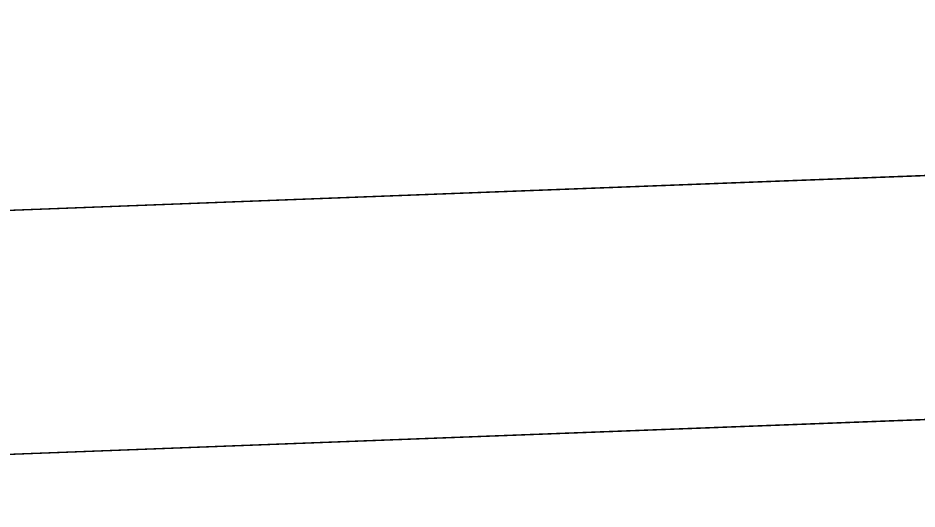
# Model space of a CAD drawing. Extents: x 1131015 to 1136271, y 133453 to 174329.
# Drawn here: x 1132331.086 to 1132332.008, y 159680.915 to 159681.418 of the extents above; entities that cross this region are included whole.
import ezdxf

# ---------------------------------------------------------------- set-up
doc = ezdxf.new("R2010")
doc.units = 0
for name, color, linetype in [('DESIGN - EARTHWORK - Shapes', 7, 'Continuous'), ('SURVEY - GROUND - Bottom of Topsoil Layer', 7, 'Continuous'), ('SURVEY - GROUND - Top of Ground', 7, 'Continuous')]:
    doc.layers.add(name, color=color, linetype=linetype)

msp = doc.modelspace()

# ---------------------------------------------------------------- linework, layer by layer
at = {"layer": 'DESIGN - EARTHWORK - Shapes'}
for points in [[(1132324.4556, 159680.94871), (1132324.0566, 159680.9527), (1132329.40342, 159681.15747), (1132336.26073, 159681.41835), (1132336.26073, 159681.16835), (1132329.40342, 159680.90747), (1132328.7729, 159680.88332), (1132328.4556, 159680.90871)], [(1132336.26073, 159681.16835), (1132336.26073, 159681.41835), (1132329.40342, 159681.15747), (1132324.0566, 159680.9527), (1132324.4556, 159680.94871), (1132328.4556, 159680.90871), (1132328.7729, 159680.88332), (1132329.40342, 159680.90747)], [(1132336.26073, 159681.16835), (1132336.26073, 159681.41835), (1132329.40342, 159681.15747), (1132324.0566, 159680.9527), (1132324.4556, 159680.94871), (1132328.4556, 159680.90871), (1132328.7729, 159680.88332), (1132329.40342, 159680.90747)], [(1132324.4556, 159680.94871), (1132324.0566, 159680.9527), (1132329.40342, 159681.15747), (1132336.26073, 159681.41835), (1132336.26073, 159681.16835), (1132329.40342, 159680.90747), (1132328.7729, 159680.88332), (1132328.4556, 159680.90871)], [(1132324.0566, 159680.9527), (1132329.40342, 159681.15747), (1132336.26073, 159681.41835), (1132336.26073, 159681.16835), (1132329.40342, 159680.90747), (1132328.7729, 159680.88332), (1132328.4556, 159680.90871), (1132324.4556, 159680.94871)], [(1132328.4556, 159680.90871), (1132324.4556, 159680.94871), (1132324.0566, 159680.9527), (1132329.40342, 159681.15747), (1132336.26073, 159681.41835), (1132336.26073, 159681.16835), (1132329.40342, 159680.90747), (1132328.7729, 159680.88332)], [(1132328.4556, 159680.90871), (1132324.4556, 159680.94871), (1132324.0566, 159680.9527), (1132329.40342, 159681.15747), (1132336.26073, 159681.41835), (1132336.26073, 159681.16835), (1132329.40342, 159680.90747), (1132328.7729, 159680.88332)], [(1132328.4556, 159680.90871), (1132324.4556, 159680.94871), (1132324.0566, 159680.9527), (1132329.40342, 159681.15747), (1132336.26073, 159681.41835), (1132336.26073, 159681.16835), (1132329.40342, 159680.90747), (1132328.7729, 159680.88332)], [(1132328.4556, 159680.90871), (1132324.4556, 159680.94871), (1132324.0566, 159680.9527), (1132329.40342, 159681.15747), (1132336.26073, 159681.41835), (1132336.26073, 159681.16835), (1132329.40342, 159680.90747), (1132328.7729, 159680.88332)], [(1132328.7729, 159680.88332), (1132328.4556, 159680.90871), (1132324.4556, 159680.94871), (1132324.0566, 159680.9527), (1132329.40342, 159681.15747), (1132336.26073, 159681.41835), (1132336.26073, 159681.16835), (1132329.40342, 159680.90747)], [(1132328.7729, 159680.88332), (1132328.4556, 159680.90871), (1132324.4556, 159680.94871), (1132324.0566, 159680.9527), (1132329.40342, 159681.15747), (1132336.26073, 159681.41835), (1132336.26073, 159681.16835), (1132329.40342, 159680.90747)], [(1132328.7729, 159680.88332), (1132328.4556, 159680.90871), (1132324.4556, 159680.94871), (1132324.0566, 159680.9527), (1132329.40342, 159681.15747), (1132336.26073, 159681.41835), (1132336.26073, 159681.16835), (1132329.40342, 159680.90747)], [(1132324.4556, 159680.94871), (1132324.0566, 159680.9527), (1132329.40342, 159681.15747), (1132336.26073, 159681.41835), (1132336.26073, 159681.16835), (1132329.40342, 159680.90747), (1132328.7729, 159680.88332), (1132328.4556, 159680.90871)], [(1132324.4556, 159680.94871), (1132324.0566, 159680.9527), (1132329.40342, 159681.15747), (1132336.26073, 159681.41835), (1132336.26073, 159681.16835), (1132329.40342, 159680.90747), (1132328.7729, 159680.88332), (1132328.4556, 159680.90871)], [(1132328.7729, 159680.88332), (1132328.4556, 159680.90871), (1132324.4556, 159680.94871), (1132324.0566, 159680.9527), (1132329.40342, 159681.15747), (1132336.26073, 159681.41835), (1132336.26073, 159681.16835), (1132329.40342, 159680.90747)], [(1132328.7729, 159680.88332), (1132328.4556, 159680.90871), (1132324.4556, 159680.94871), (1132324.0566, 159680.9527), (1132329.40342, 159681.15747), (1132336.26073, 159681.41835), (1132336.26073, 159681.16835), (1132329.40342, 159680.90747)], [(1132324.4556, 159680.94871), (1132324.0566, 159680.9527), (1132329.40342, 159681.15747), (1132336.26073, 159681.41835), (1132336.26073, 159681.16835), (1132329.40342, 159680.90747), (1132328.7729, 159680.88332), (1132328.4556, 159680.90871)], [(1132324.4556, 159680.94871), (1132324.0566, 159680.9527), (1132329.40342, 159681.15747), (1132336.26073, 159681.41835), (1132336.26073, 159681.16835), (1132329.40342, 159680.90747), (1132328.7729, 159680.88332), (1132328.4556, 159680.90871)]]:
    msp.add_lwpolyline(points, close=True, dxfattribs=at)
for points in [[(1132370.105, 159679.45014), (1132366.40428, 159677.6227), (1132362.18618, 159678.54941), (1132358.74087, 159679.62077), (1132356.30184, 159679.73133), (1132354.44166, 159679.96122), (1132354.44166, 159680.21122), (1132352.24237, 159680.40061), (1132345.8885, 159680.96222), (1132340.45561, 159681.2351), (1132337.62401, 159681.37733), (1132336.26073, 159681.41835), (1132336.26073, 159681.16835), (1132329.40342, 159680.90747), (1132328.7729, 159680.88332), (1132332.4556, 159680.58871), (1132340.4556, 159679.94871), (1132348.4556, 159679.30871), (1132352.4556, 159678.98871), (1132356.4556, 159678.66871), (1132358.4556, 159678.50871), (1132366.39677, 159676.52341), (1132370.4556, 159675.50871)], [(1132370.105, 159679.45014), (1132366.40428, 159677.6227), (1132362.18618, 159678.54941), (1132358.74087, 159679.62077), (1132356.30184, 159679.73133), (1132354.44166, 159679.96122), (1132354.44166, 159680.21122), (1132352.24237, 159680.40061), (1132345.8885, 159680.96222), (1132340.45561, 159681.2351), (1132337.62401, 159681.37733), (1132336.26073, 159681.41835), (1132336.26073, 159681.16835), (1132329.40342, 159680.90747), (1132328.7729, 159680.88332), (1132332.4556, 159680.58871), (1132340.4556, 159679.94871), (1132348.4556, 159679.30871), (1132352.4556, 159678.98871), (1132356.4556, 159678.66871), (1132358.4556, 159678.50871), (1132366.39677, 159676.52341), (1132370.4556, 159675.50871)], [(1132370.4556, 159675.50871), (1132366.39677, 159676.52341), (1132358.4556, 159678.50871), (1132356.4556, 159678.66871), (1132352.4556, 159678.98871), (1132348.4556, 159679.30871), (1132340.4556, 159679.94871), (1132332.4556, 159680.58871), (1132328.7729, 159680.88332), (1132329.40342, 159680.90747), (1132336.26073, 159681.16835), (1132336.26073, 159681.41835), (1132337.62401, 159681.37733), (1132340.45561, 159681.2351), (1132345.8885, 159680.96222), (1132352.24237, 159680.40061), (1132354.44166, 159680.21122), (1132354.44166, 159679.96122), (1132356.30184, 159679.73133), (1132358.74087, 159679.62077), (1132362.18618, 159678.54941), (1132366.40428, 159677.6227), (1132370.105, 159679.45014)], [(1132370.105, 159679.45014), (1132366.40428, 159677.6227), (1132362.18618, 159678.54941), (1132358.74087, 159679.62077), (1132356.30184, 159679.73133), (1132354.44166, 159679.96122), (1132354.44166, 159680.21122), (1132352.24237, 159680.40061), (1132345.8885, 159680.96222), (1132340.45561, 159681.2351), (1132337.62401, 159681.37733), (1132336.26073, 159681.41835), (1132336.26073, 159681.16835), (1132329.40342, 159680.90747), (1132328.7729, 159680.88332), (1132332.4556, 159680.58871), (1132340.4556, 159679.94871), (1132348.4556, 159679.30871), (1132352.4556, 159678.98871), (1132356.4556, 159678.66871), (1132358.4556, 159678.50871), (1132366.39677, 159676.52341), (1132370.4556, 159675.50871)], [(1132370.105, 159679.45014), (1132366.40428, 159677.6227), (1132362.18618, 159678.54941), (1132358.74087, 159679.62077), (1132356.30184, 159679.73133), (1132354.44166, 159679.96122), (1132354.44166, 159680.21122), (1132352.24237, 159680.40061), (1132345.8885, 159680.96222), (1132340.45561, 159681.2351), (1132337.62401, 159681.37733), (1132336.26073, 159681.41835), (1132336.26073, 159681.16835), (1132329.40342, 159680.90747), (1132328.7729, 159680.88332), (1132332.4556, 159680.58871), (1132340.4556, 159679.94871), (1132348.4556, 159679.30871), (1132352.4556, 159678.98871), (1132356.4556, 159678.66871), (1132358.4556, 159678.50871), (1132366.39677, 159676.52341), (1132370.4556, 159675.50871)], [(1132370.105, 159679.45014), (1132366.40428, 159677.6227), (1132362.18618, 159678.54941), (1132358.74087, 159679.62077), (1132356.30184, 159679.73133), (1132354.44166, 159679.96122), (1132354.44166, 159680.21122), (1132352.24237, 159680.40061), (1132345.8885, 159680.96222), (1132340.45561, 159681.2351), (1132337.62401, 159681.37733), (1132336.26073, 159681.41835), (1132336.26073, 159681.16835), (1132329.40342, 159680.90747), (1132328.7729, 159680.88332), (1132332.4556, 159680.58871), (1132340.4556, 159679.94871), (1132348.4556, 159679.30871), (1132352.4556, 159678.98871), (1132356.4556, 159678.66871), (1132358.4556, 159678.50871), (1132366.39677, 159676.52341), (1132370.4556, 159675.50871)], [(1132370.105, 159679.45014), (1132366.40428, 159677.6227), (1132362.18618, 159678.54941), (1132358.74087, 159679.62077), (1132356.30184, 159679.73133), (1132354.44166, 159679.96122), (1132354.44166, 159680.21122), (1132352.24237, 159680.40061), (1132345.8885, 159680.96222), (1132340.45561, 159681.2351), (1132337.62401, 159681.37733), (1132336.26073, 159681.41835), (1132336.26073, 159681.16835), (1132329.40342, 159680.90747), (1132328.7729, 159680.88332), (1132332.4556, 159680.58871), (1132340.4556, 159679.94871), (1132348.4556, 159679.30871), (1132352.4556, 159678.98871), (1132356.4556, 159678.66871), (1132358.4556, 159678.50871), (1132366.39677, 159676.52341), (1132370.4556, 159675.50871)], [(1132370.105, 159679.45014), (1132366.40428, 159677.6227), (1132362.18618, 159678.54941), (1132358.74087, 159679.62077), (1132356.30184, 159679.73133), (1132354.44166, 159679.96122), (1132354.44166, 159680.21122), (1132352.24237, 159680.40061), (1132345.8885, 159680.96222), (1132340.45561, 159681.2351), (1132337.62401, 159681.37733), (1132336.26073, 159681.41835), (1132336.26073, 159681.16835), (1132329.40342, 159680.90747), (1132328.7729, 159680.88332), (1132332.4556, 159680.58871), (1132340.4556, 159679.94871), (1132348.4556, 159679.30871), (1132352.4556, 159678.98871), (1132356.4556, 159678.66871), (1132358.4556, 159678.50871), (1132366.39677, 159676.52341), (1132370.4556, 159675.50871)], [(1132370.105, 159679.45014), (1132366.40428, 159677.6227), (1132362.18618, 159678.54941), (1132358.74087, 159679.62077), (1132356.30184, 159679.73133), (1132354.44166, 159679.96122), (1132354.44166, 159680.21122), (1132352.24237, 159680.40061), (1132345.8885, 159680.96222), (1132340.45561, 159681.2351), (1132337.62401, 159681.37733), (1132336.26073, 159681.41835), (1132336.26073, 159681.16835), (1132329.40342, 159680.90747), (1132328.7729, 159680.88332), (1132332.4556, 159680.58871), (1132340.4556, 159679.94871), (1132348.4556, 159679.30871), (1132352.4556, 159678.98871), (1132356.4556, 159678.66871), (1132358.4556, 159678.50871), (1132366.39677, 159676.52341), (1132370.4556, 159675.50871)], [(1132370.4556, 159675.50871), (1132366.39677, 159676.52341), (1132358.4556, 159678.50871), (1132356.4556, 159678.66871), (1132352.4556, 159678.98871), (1132348.4556, 159679.30871), (1132340.4556, 159679.94871), (1132332.4556, 159680.58871), (1132328.7729, 159680.88332), (1132329.40342, 159680.90747), (1132336.26073, 159681.16835), (1132336.26073, 159681.41835), (1132337.62401, 159681.37733), (1132340.45561, 159681.2351), (1132345.8885, 159680.96222), (1132352.24237, 159680.40061), (1132354.44166, 159680.21122), (1132354.44166, 159679.96122), (1132356.30184, 159679.73133), (1132358.74087, 159679.62077), (1132362.18618, 159678.54941), (1132366.40428, 159677.6227), (1132370.105, 159679.45014)], [(1132370.4556, 159675.50871), (1132366.39677, 159676.52341), (1132358.4556, 159678.50871), (1132356.4556, 159678.66871), (1132352.4556, 159678.98871), (1132348.4556, 159679.30871), (1132340.4556, 159679.94871), (1132332.4556, 159680.58871), (1132328.7729, 159680.88332), (1132329.40342, 159680.90747), (1132336.26073, 159681.16835), (1132336.26073, 159681.41835), (1132337.62401, 159681.37733), (1132340.45561, 159681.2351), (1132345.8885, 159680.96222), (1132352.24237, 159680.40061), (1132354.44166, 159680.21122), (1132354.44166, 159679.96122), (1132356.30184, 159679.73133), (1132358.74087, 159679.62077), (1132362.18618, 159678.54941), (1132366.40428, 159677.6227), (1132370.105, 159679.45014)], [(1132370.4556, 159675.50871), (1132366.39677, 159676.52341), (1132358.4556, 159678.50871), (1132356.4556, 159678.66871), (1132352.4556, 159678.98871), (1132348.4556, 159679.30871), (1132340.4556, 159679.94871), (1132332.4556, 159680.58871), (1132328.7729, 159680.88332), (1132329.40342, 159680.90747), (1132336.26073, 159681.16835), (1132336.26073, 159681.41835), (1132337.62401, 159681.37733), (1132340.45561, 159681.2351), (1132345.8885, 159680.96222), (1132352.24237, 159680.40061), (1132354.44166, 159680.21122), (1132354.44166, 159679.96122), (1132356.30184, 159679.73133), (1132358.74087, 159679.62077), (1132362.18618, 159678.54941), (1132366.40428, 159677.6227), (1132370.105, 159679.45014)], [(1132370.4556, 159675.50871), (1132366.39677, 159676.52341), (1132358.4556, 159678.50871), (1132356.4556, 159678.66871), (1132352.4556, 159678.98871), (1132348.4556, 159679.30871), (1132340.4556, 159679.94871), (1132332.4556, 159680.58871), (1132328.7729, 159680.88332), (1132329.40342, 159680.90747), (1132336.26073, 159681.16835), (1132336.26073, 159681.41835), (1132337.62401, 159681.37733), (1132340.45561, 159681.2351), (1132345.8885, 159680.96222), (1132352.24237, 159680.40061), (1132354.44166, 159680.21122), (1132354.44166, 159679.96122), (1132356.30184, 159679.73133), (1132358.74087, 159679.62077), (1132362.18618, 159678.54941), (1132366.40428, 159677.6227), (1132370.105, 159679.45014)], [(1132370.4556, 159675.50871), (1132366.39677, 159676.52341), (1132358.4556, 159678.50871), (1132356.4556, 159678.66871), (1132352.4556, 159678.98871), (1132348.4556, 159679.30871), (1132340.4556, 159679.94871), (1132332.4556, 159680.58871), (1132328.7729, 159680.88332), (1132329.40342, 159680.90747), (1132336.26073, 159681.16835), (1132336.26073, 159681.41835), (1132337.62401, 159681.37733), (1132340.45561, 159681.2351), (1132345.8885, 159680.96222), (1132352.24237, 159680.40061), (1132354.44166, 159680.21122), (1132354.44166, 159679.96122), (1132356.30184, 159679.73133), (1132358.74087, 159679.62077), (1132362.18618, 159678.54941), (1132366.40428, 159677.6227), (1132370.105, 159679.45014)], [(1132370.4556, 159675.50871), (1132366.39677, 159676.52341), (1132358.4556, 159678.50871), (1132356.4556, 159678.66871), (1132352.4556, 159678.98871), (1132348.4556, 159679.30871), (1132340.4556, 159679.94871), (1132332.4556, 159680.58871), (1132328.7729, 159680.88332), (1132329.40342, 159680.90747), (1132336.26073, 159681.16835), (1132336.26073, 159681.41835), (1132337.62401, 159681.37733), (1132340.45561, 159681.2351), (1132345.8885, 159680.96222), (1132352.24237, 159680.40061), (1132354.44166, 159680.21122), (1132354.44166, 159679.96122), (1132356.30184, 159679.73133), (1132358.74087, 159679.62077), (1132362.18618, 159678.54941), (1132366.40428, 159677.6227), (1132370.105, 159679.45014)], [(1132370.4556, 159675.50871), (1132366.39677, 159676.52341), (1132358.4556, 159678.50871), (1132356.4556, 159678.66871), (1132352.4556, 159678.98871), (1132348.4556, 159679.30871), (1132340.4556, 159679.94871), (1132332.4556, 159680.58871), (1132328.7729, 159680.88332), (1132329.40342, 159680.90747), (1132336.26073, 159681.16835), (1132336.26073, 159681.41835), (1132337.62401, 159681.37733), (1132340.45561, 159681.2351), (1132345.8885, 159680.96222), (1132352.24237, 159680.40061), (1132354.44166, 159680.21122), (1132354.44166, 159679.96122), (1132356.30184, 159679.73133), (1132358.74087, 159679.62077), (1132362.18618, 159678.54941), (1132366.40428, 159677.6227), (1132370.105, 159679.45014)], [(1132370.4556, 159675.50871), (1132366.39677, 159676.52341), (1132358.4556, 159678.50871), (1132356.4556, 159678.66871), (1132352.4556, 159678.98871), (1132348.4556, 159679.30871), (1132340.4556, 159679.94871), (1132332.4556, 159680.58871), (1132328.7729, 159680.88332), (1132329.40342, 159680.90747), (1132336.26073, 159681.16835), (1132336.26073, 159681.41835), (1132337.62401, 159681.37733), (1132340.45561, 159681.2351), (1132345.8885, 159680.96222), (1132352.24237, 159680.40061), (1132354.44166, 159680.21122), (1132354.44166, 159679.96122), (1132356.30184, 159679.73133), (1132358.74087, 159679.62077), (1132362.18618, 159678.54941), (1132366.40428, 159677.6227), (1132370.105, 159679.45014)], [(1132370.4556, 159675.50871), (1132366.39677, 159676.52341), (1132358.4556, 159678.50871), (1132356.4556, 159678.66871), (1132352.4556, 159678.98871), (1132348.4556, 159679.30871), (1132340.4556, 159679.94871), (1132332.4556, 159680.58871), (1132328.7729, 159680.88332), (1132329.40342, 159680.90747), (1132336.26073, 159681.16835), (1132336.26073, 159681.41835), (1132337.62401, 159681.37733), (1132340.45561, 159681.2351), (1132345.8885, 159680.96222), (1132352.24237, 159680.40061), (1132354.44166, 159680.21122), (1132354.44166, 159679.96122), (1132356.30184, 159679.73133), (1132358.74087, 159679.62077), (1132362.18618, 159678.54941), (1132366.40428, 159677.6227), (1132370.105, 159679.45014)]]:
    msp.add_lwpolyline(points, dxfattribs=at)
at = {"layer": 'SURVEY - GROUND - Bottom of Topsoil Layer'}
msp.add_line((1132329.40342, 159680.90747), (1132336.26073, 159681.16835), dxfattribs=at)
at = {"layer": 'SURVEY - GROUND - Top of Ground'}
msp.add_line((1132329.40342, 159681.15747), (1132336.26073, 159681.41835), dxfattribs=at)

doc.saveas('drawing.dxf')
